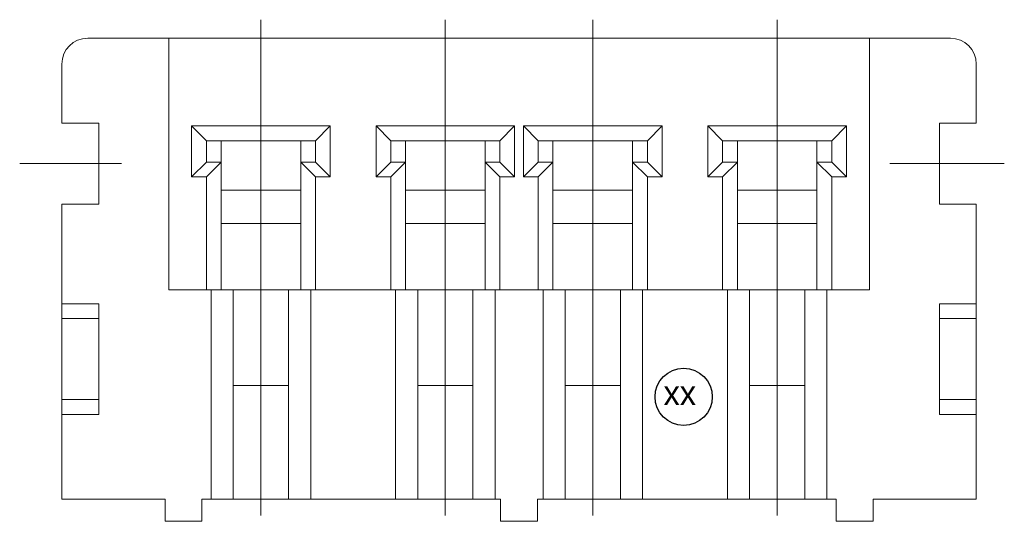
# Model space of a CAD drawing. Header units: millimetres. Extents: x -1657 to 8845, y -11980 to 3013.
# Tile 261 of 262: x 1043.5 to 1056.86, y 2293.7 to 2300.5. Entities that reach past the tile are written whole.
import ezdxf

# ---------------------------------------------------------------- set-up
doc = ezdxf.new("R2010")
doc.units = ezdxf.units.MM

# ---------------------------------------------------------------- blocks, each defined once
blk = doc.blocks.new('F67E')
at = {"color": 1, "lineweight": 9, "ltscale": 0.03}
for p, q in [((-7, 0), (-7, -6.721)), ((-4.5, 0), (-4.5, -6.721)), ((-2.5, 0), (-2.5, -6.721)), ((0, 0), (0, -6.721))]:
    blk.add_line(p, q, dxfattribs=at)
at = {"color": 7, "linetype": 'Continuous', "lineweight": 15}
for p, q in [((-9.35, -0.251), (-8.25, -0.251)), ((-8.25, -0.251), (-8.25, -3.661)), ((1.25, -0.251), (-8.25, -0.251)), ((1.25, -3.661), (1.25, -0.251)), ((1.25, -0.251), (2.35, -0.251)), ((-9.7, -1.401), (-9.7, -0.601)), ((2.7, -0.601), (2.7, -1.401)), ((-9.2, -1.401), (-9.7, -1.401)), ((-9.2, -2.501), (-9.2, -1.401)), ((-7.94, -1.441), (-6.06, -1.441)), ((-7.94, -2.131), (-7.94, -1.441)), ((-7.94, -1.441), (-7.74, -1.641)), ((-6.06, -1.441), (-6.26, -1.641)), ((-6.06, -1.441), (-6.06, -2.131)), ((-5.44, -1.441), (-3.56, -1.441)), ((-5.44, -2.131), (-5.44, -1.441)), ((-5.24, -1.641), (-5.44, -1.441)), ((-3.76, -1.641), (-3.56, -1.441)), ((-3.56, -1.441), (-3.56, -2.131)), ((-3.44, -1.441), (-1.56, -1.441)), ((-3.44, -2.131), (-3.44, -1.441)), ((-3.24, -1.641), (-3.44, -1.441)), ((-1.76, -1.641), (-1.56, -1.441)), ((-1.56, -1.441), (-1.56, -2.131)), ((-0.94, -1.441), (0.94, -1.441)), ((-0.94, -2.131), (-0.94, -1.441)), ((-0.74, -1.641), (-0.94, -1.441)), ((0.74, -1.641), (0.94, -1.441)), ((0.94, -1.441), (0.94, -2.131)), ((2.2, -1.401), (2.7, -1.401)), ((2.2, -2.501), (2.2, -1.401)), ((-6.26, -1.641), (-7.74, -1.641)), ((-7.74, -1.641), (-7.74, -1.931)), ((-7.54, -1.931), (-7.54, -1.641)), ((-6.46, -1.641), (-6.46, -1.931)), ((-6.26, -1.931), (-6.26, -1.641)), ((-3.76, -1.641), (-5.24, -1.641)), ((-5.24, -1.641), (-5.24, -1.931)), ((-5.04, -1.931), (-5.04, -1.641)), ((-3.96, -1.641), (-3.96, -1.931)), ((-3.76, -1.931), (-3.76, -1.641)), ((-1.76, -1.641), (-3.24, -1.641)), ((-3.24, -1.641), (-3.24, -1.931)), ((-3.04, -1.641), (-3.04, -1.931)), ((-1.96, -1.931), (-1.96, -1.641)), ((-1.76, -1.931), (-1.76, -1.641)), ((0.74, -1.641), (-0.74, -1.641)), ((-0.74, -1.641), (-0.74, -1.931)), ((-0.54, -1.641), (-0.54, -1.931)), ((0.54, -1.931), (0.54, -1.641)), ((0.74, -1.931), (0.74, -1.641)), ((-7.94, -2.131), (-7.74, -1.931)), ((-7.74, -2.131), (-7.54, -1.931)), ((-7.74, -1.931), (-7.54, -1.931)), ((-7.54, -1.931), (-7.54, -3.661)), ((-6.26, -2.131), (-6.46, -1.931)), ((-6.46, -1.931), (-6.26, -1.931)), ((-6.46, -3.661), (-6.46, -1.931)), ((-6.06, -2.131), (-6.26, -1.931)), ((-5.24, -1.931), (-5.44, -2.131)), ((-5.04, -1.931), (-5.24, -2.131)), ((-5.24, -1.931), (-5.04, -1.931)), ((-5.04, -1.931), (-5.04, -3.661)), ((-3.96, -1.931), (-3.76, -1.931)), ((-3.96, -1.931), (-3.76, -2.131)), ((-3.96, -3.661), (-3.96, -1.931)), ((-3.76, -1.931), (-3.56, -2.131)), ((-3.24, -1.931), (-3.44, -2.131)), ((-3.04, -1.931), (-3.24, -2.131)), ((-3.24, -1.931), (-3.04, -1.931)), ((-3.04, -1.931), (-3.04, -3.661)), ((-1.96, -1.931), (-1.76, -1.931)), ((-1.96, -1.931), (-1.76, -2.131)), ((-1.96, -3.661), (-1.96, -1.931)), ((-1.76, -1.931), (-1.56, -2.131)), ((-0.74, -1.931), (-0.94, -2.131)), ((-0.74, -1.931), (-0.54, -1.931)), ((-0.54, -1.931), (-0.74, -2.131)), ((-0.54, -1.931), (-0.54, -3.661)), ((0.54, -1.931), (0.74, -1.931)), ((0.54, -1.931), (0.74, -2.131)), ((0.54, -3.661), (0.54, -1.931)), ((0.74, -1.931), (0.94, -2.131)), ((-7.74, -2.131), (-7.94, -2.131)), ((-7.74, -3.661), (-7.74, -2.131)), ((-6.26, -2.131), (-6.26, -3.661)), ((-6.06, -2.131), (-6.26, -2.131)), ((-5.24, -2.131), (-5.44, -2.131)), ((-5.24, -3.661), (-5.24, -2.131)), ((-3.76, -2.131), (-3.76, -3.661)), ((-3.56, -2.131), (-3.76, -2.131)), ((-3.24, -2.131), (-3.44, -2.131)), ((-3.24, -3.661), (-3.24, -2.131)), ((-1.76, -2.131), (-1.76, -3.661)), ((-1.56, -2.131), (-1.76, -2.131)), ((-0.74, -2.131), (-0.94, -2.131)), ((-0.74, -3.661), (-0.74, -2.131)), ((0.74, -2.131), (0.74, -3.661)), ((0.94, -2.131), (0.74, -2.131)), ((-7.54, -2.311), (-6.46, -2.311)), ((-5.04, -2.311), (-3.96, -2.311)), ((-1.96, -2.311), (-3.04, -2.311)), ((0.54, -2.311), (-0.54, -2.311)), ((-9.7, -2.501), (-9.2, -2.501)), ((-9.7, -3.851), (-9.7, -2.501)), ((2.7, -2.501), (2.2, -2.501)), ((2.7, -2.501), (2.7, -3.851)), ((-6.46, -2.761), (-7.54, -2.761)), ((-3.96, -2.761), (-5.04, -2.761)), ((-1.96, -2.761), (-3.04, -2.761)), ((0.54, -2.761), (-0.54, -2.761)), ((-8.25, -3.661), (-7.675, -3.661)), ((-7.675, -6.501), (-7.675, -3.661)), ((-7.675, -3.661), (-7.375, -3.661)), ((-7.375, -3.661), (-7.375, -6.501)), ((-7.375, -3.661), (-6.625, -3.661)), ((-6.625, -6.501), (-6.625, -3.661)), ((-6.625, -3.661), (-6.325, -3.661)), ((-6.325, -3.661), (-6.325, -6.501)), ((-6.325, -3.661), (-5.175, -3.661)), ((-5.175, -6.501), (-5.175, -3.661)), ((-5.175, -3.661), (-4.875, -3.661)), ((-4.875, -3.661), (-4.875, -6.501)), ((-4.875, -3.661), (-4.125, -3.661)), ((-4.125, -6.501), (-4.125, -3.661)), ((-4.125, -3.661), (-3.825, -3.661)), ((-3.825, -3.661), (-3.825, -6.501)), ((-3.825, -3.661), (-3.175, -3.661)), ((-3.175, -6.501), (-3.175, -3.661)), ((-3.175, -3.661), (-2.875, -3.661)), ((-2.875, -3.661), (-2.875, -6.501)), ((-2.125, -3.661), (-2.875, -3.661)), ((-2.125, -6.501), (-2.125, -3.661)), ((-2.125, -3.661), (-1.825, -3.661)), ((-1.825, -3.661), (-1.825, -6.501)), ((-1.825, -3.661), (-0.675, -3.661)), ((-0.675, -6.501), (-0.675, -3.661)), ((-0.675, -3.661), (-0.375, -3.661)), ((-0.375, -3.661), (-0.375, -6.501)), ((0.375, -3.661), (-0.375, -3.661)), ((0.375, -6.501), (0.375, -3.661)), ((0.375, -3.661), (0.675, -3.661)), ((0.675, -3.661), (0.675, -6.501)), ((0.675, -3.661), (1.25, -3.661)), ((-9.7, -3.851), (-9.2, -3.851)), ((-9.7, -3.851), (-9.7, -4.051)), ((-9.2, -5.351), (-9.2, -3.851)), ((2.7, -3.851), (2.2, -3.851)), ((2.2, -3.851), (2.2, -5.351)), ((2.7, -3.851), (2.7, -4.051)), ((-9.2, -4.051), (-9.7, -4.051)), ((-9.7, -4.051), (-9.7, -5.151)), ((2.2, -4.051), (2.7, -4.051)), ((2.7, -4.051), (2.7, -5.151)), ((-7.375, -4.961), (-6.625, -4.961)), ((-4.875, -4.961), (-4.125, -4.961)), ((-2.125, -4.961), (-2.875, -4.961)), ((0.375, -4.961), (-0.375, -4.961)), ((-9.2, -5.151), (-9.7, -5.151)), ((-9.7, -5.151), (-9.7, -5.351)), ((2.2, -5.151), (2.7, -5.151)), ((2.7, -5.151), (2.7, -5.351)), ((-9.7, -6.501), (-9.7, -5.351)), ((-9.2, -5.351), (-9.7, -5.351)), ((2.2, -5.351), (2.7, -5.351)), ((2.7, -5.351), (2.7, -6.501)), ((-9.7, -6.501), (-8.3, -6.501)), ((-8.3, -6.501), (-8.3, -6.801)), ((-7.8, -6.801), (-7.8, -6.501)), ((-7.8, -6.501), (-7.675, -6.501)), ((-7.375, -6.501), (-7.675, -6.501)), ((-7.375, -6.501), (-6.625, -6.501)), ((-6.325, -6.501), (-6.625, -6.501)), ((-6.325, -6.501), (-5.175, -6.501)), ((-4.875, -6.501), (-5.175, -6.501)), ((-4.875, -6.501), (-4.125, -6.501)), ((-3.825, -6.501), (-4.125, -6.501)), ((-3.825, -6.501), (-3.75, -6.501)), ((-3.75, -6.501), (-3.75, -6.801)), ((-3.25, -6.801), (-3.25, -6.501)), ((-3.25, -6.501), (-3.175, -6.501)), ((-2.875, -6.501), (-3.175, -6.501)), ((-2.125, -6.501), (-2.875, -6.501)), ((-1.825, -6.501), (-2.125, -6.501)), ((-1.825, -6.501), (-0.675, -6.501)), ((-0.375, -6.501), (-0.675, -6.501)), ((0.375, -6.501), (-0.375, -6.501)), ((0.675, -6.501), (0.375, -6.501)), ((0.675, -6.501), (0.8, -6.501)), ((0.8, -6.501), (0.8, -6.801)), ((1.3, -6.501), (2.7, -6.501)), ((1.3, -6.801), (1.3, -6.501)), ((-7.8, -6.801), (-8.3, -6.801)), ((-3.25, -6.801), (-3.75, -6.801)), ((1.3, -6.801), (0.8, -6.801))]:
    blk.add_line(p, q, dxfattribs=at)
at = {"color": 1, "lineweight": 9, "ltscale": 0.02}
for p, q in [((-8.893, -1.951), (-10.272, -1.951)), ((1.526, -1.951), (3.08, -1.951))]:
    blk.add_line(p, q, dxfattribs=at)
at = {"color": 7, "linetype": 'Continuous'}
blk.add_circle((-1.268, -5.113), 0.388, dxfattribs=at)
at = {"color": 7, "linetype": 'Continuous', "lineweight": 15}
for centre, start, end in [((-9.35, -0.601), 90, 180), ((2.35, -0.601), 0, 90)]:
    blk.add_arc(centre, 0.35, start, end, dxfattribs=at)
at = {"color": 7, "linetype": 'Continuous', "insert": (-1.541, -4.896), "char_height": 0.33, "width": 1.03713, "attachment_point": 1}
blk.add_mtext('xx', dxfattribs=at)

msp = doc.modelspace()

# ---------------------------------------------------------------- block references
at = {"ltscale": 0.275}
msp.add_blockref('F67E', (1053.7749, 2300.5014), dxfattribs=at)

doc.saveas('drawing.dxf')
